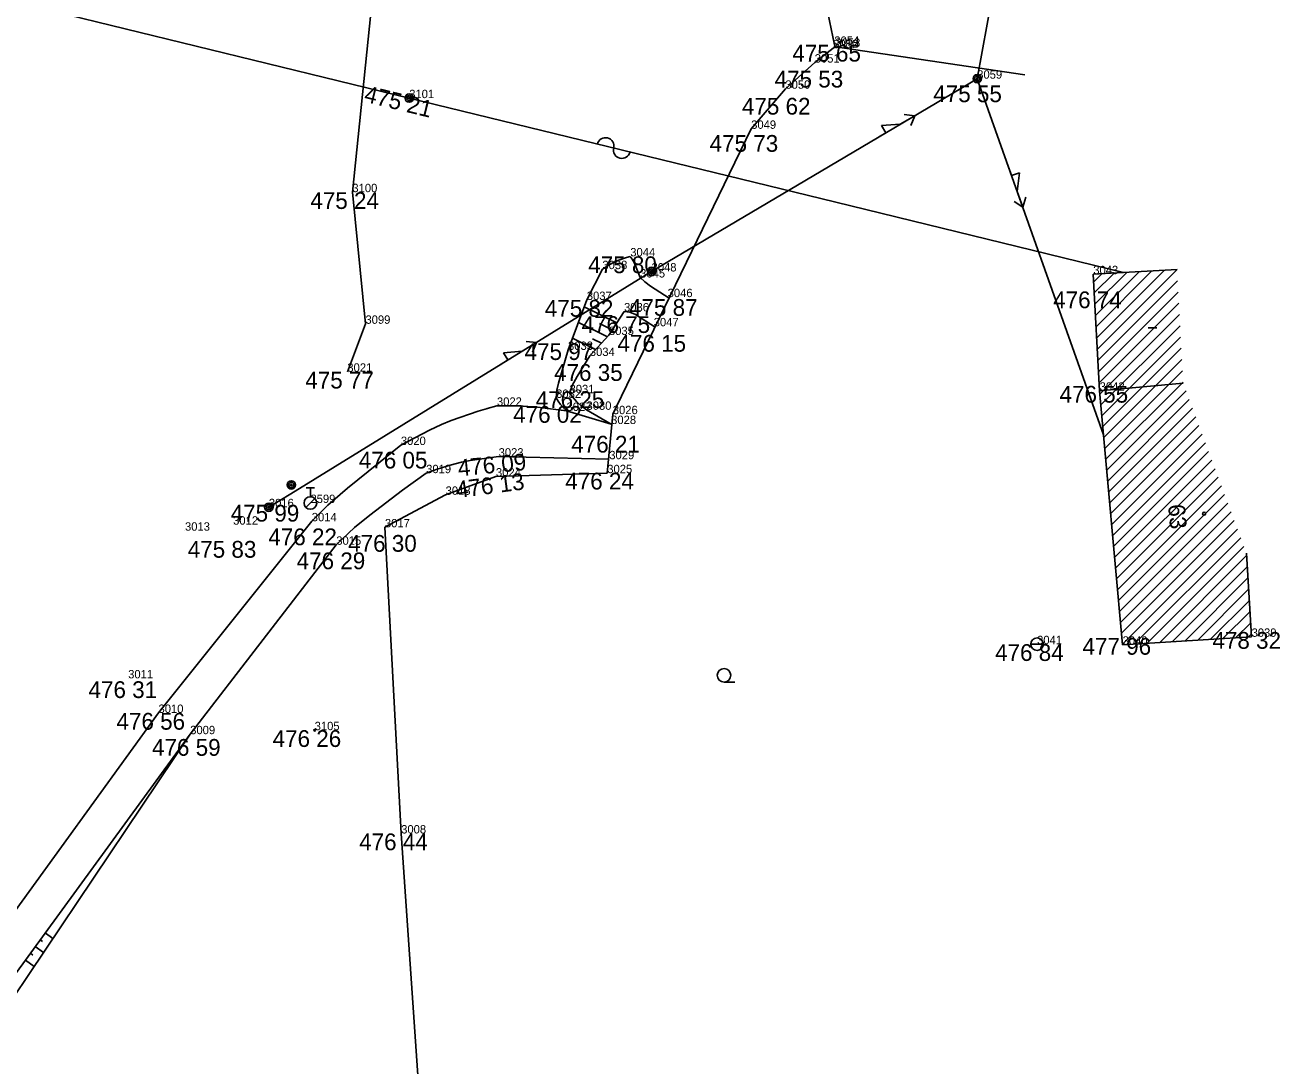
# Model space of a CAD drawing. Extents: x -559180 to -551373, y -1076947 to -1072071.
# Drawn here: x -553670.1 to -553595.2, y -1076087.1 to -1076025 of the extents above; entities that cross this region are included whole.
import ezdxf

# ---------------------------------------------------------------- set-up
doc = ezdxf.new("R2010")
doc.units = 0
for name, color, linetype in [('12_PLOTY', 7, 'Continuous'), ('14_BUDOVY', 7, 'Continuous'), ('17_KOMUNIKACE', 7, 'Continuous'), ('1_VODA_ZN', 7, 'Continuous'), ('20_EL_ZN', 7, 'Continuous'), ('26_SRAFY', 7, 'Continuous'), ('27_HRANA_PATA', 7, 'Continuous'), ('30_SDEL_ZN', 7, 'Continuous'), ('31_SDELOVACI', 7, 'Continuous'), ('32', 7, 'Continuous'), ('3_BODY', 7, 'Continuous'), ('45_ZN_KULTURY', 7, 'Continuous'), ('47_ZN_STAV_OBJ$', 7, 'Continuous'), ('54_C_POPISNA', 7, 'Continuous'), ('6_VYSKY', 7, 'Continuous'), ('NNnadzemní', 7, 'Continuous')]:
    doc.layers.add(name, color=color, linetype=linetype)

# ---------------------------------------------------------------- blocks, each defined once
blk = doc.blocks.new('POINT_DISPLAY')
blk.add_line((0, 0), (0, 0))
blk = doc.blocks.new('SLB')
at = {"layer": '20_EL_ZN'}
for radius in [0.25, 0.158, 0.05]:
    blk.add_circle((0, 0), radius, dxfattribs=at)
blk = doc.blocks.new('SLDP')
at = {"layer": '20_EL_ZN'}
for radius in [0.25, 0.158, 0.05]:
    blk.add_circle((0, 0), radius, dxfattribs=at)
blk = doc.blocks.new('OSV')
at = {"layer": '1_VODA_ZN'}
for radius in [0.25, 0.158, 0.05]:
    blk.add_circle((0, 0), radius, dxfattribs=at)
blk = doc.blocks.new('ST')
at = {"layer": '1_VODA_ZN'}
blk.add_line((-0.375, 0), (0.375, 0), dxfattribs=at)
blk.add_circle((0, 0), 0.375, dxfattribs=at)
blk = doc.blocks.new('T')
at = {"layer": '6_VYSKY'}
blk.add_circle((0, 0), 0.05, dxfattribs=at)
blk = doc.blocks.new('ZAHRAD')
at = {"layer": '45_ZN_KULTURY'}
blk.add_line((0, 0), (0.65, 0.003), dxfattribs=at)
blk.add_circle((0, 0.403), 0.403, dxfattribs=at)
blk = doc.blocks.new('BZ')
at = {"layer": '47_ZN_STAV_OBJ$'}
blk.add_circle((0, 0), 0.0875, dxfattribs=at)
blk = doc.blocks.new('BD')
at = {"layer": '47_ZN_STAV_OBJ$'}
blk.add_line((-0.25, 0), (0.25, 0), dxfattribs=at)
blk = doc.blocks.new('HYP')
at = {"layer": '1_VODA_ZN'}
for p, q in [((-0.25, 0.9), (0.25, 0.9)), ((0, 0.375), (0, 0.9)), ((-0.265, -0.265), (0.265, 0.265))]:
    blk.add_line(p, q, dxfattribs=at)
blk.add_circle((0, 0), 0.375, dxfattribs=at)
blk = doc.blocks.new('ELNN')
at = {"layer": '20_EL_ZN'}
for p, q in [((0, 0), (0.5, 0)), ((0.5, 0), (0.5, 0.5)), ((0.5, 0.5), (1.5, 0)), ((1.5, 0), (2.5, 0))]:
    blk.add_line(p, q, dxfattribs=at)
blk.add_lwpolyline([(2, 0.375), (2.5, 0), (2, -0.375)], dxfattribs=at)
blk = doc.blocks.new('SDEN')
at = {"layer": '30_SDEL_ZN'}
for centre, start, end in [((0.5, 0), 359.99991, 179.9999), ((1.5, 0), 179.9999, 359.9999)]:
    blk.add_arc(centre, 0.5, start, end, dxfattribs=at)

msp = doc.modelspace()

# ---------------------------------------------------------------- linework, layer by layer
at = {"layer": '12_PLOTY'}
for p, q in [((-553647.75, -1076008), (-553650.54, -1076034.94)), ((-553621.8, -1076026.15), (-553622.56, -1076022.46)), ((-553622.586, -1076026.91), (-553621.87, -1076026.35)), ((-553621.87, -1076026.35), (-553621.74, -1076026.27)), ((-553621.74, -1076026.27), (-553621.8, -1076026.15)), ((-553621.74, -1076026.27), (-553610.434, -1076027.933)), ((-553624.72, -1076028.77), (-553622.97, -1076027.21)), ((-553622.97, -1076027.21), (-553622.586, -1076026.91)), ((-553626.76, -1076031.16), (-553624.72, -1076028.77)), ((-553634.81, -1076047.767), (-553626.76, -1076031.16)), ((-553650.54, -1076034.94), (-553649.76, -1076042.79)), ((-553649.76, -1076042.79), (-553650.84, -1076045.65)), ((-553635.34, -1076051.7), (-553635.01, -1076048.18)), ((-553635.01, -1076048.18), (-553634.81, -1076047.767)), ((-553644.98, -1076052.99), (-553641.98, -1076051.9)), ((-553641.98, -1076051.9), (-553635.34, -1076051.7)), ((-553648.6, -1076054.93), (-553644.98, -1076052.99)), ((-553647.63, -1076073.19), (-553648.6, -1076054.93)), ((-553645.87, -1076098.83), (-553647.63, -1076073.19))]:
    msp.add_line(p, q, dxfattribs=at)
at = {"layer": '14_BUDOVY'}
for p, q in [((-553601.367, -1076039.557), (-553606.36, -1076039.83)), ((-553605.98, -1076046.78), (-553606.36, -1076039.83)), ((-553601, -1076046.33), (-553605.98, -1076046.78)), ((-553604.61, -1076061.93), (-553605.98, -1076046.78)), ((-553597.225, -1076056.469), (-553596.92, -1076061.46)), ((-553596.92, -1076061.46), (-553604.61, -1076061.93))]:
    msp.add_line(p, q, dxfattribs=at)
at = {"layer": '17_KOMUNIKACE'}
for p, q in [((-553642.493, -1076047.841), (-553641.92, -1076047.68)), ((-553639.196, -1076047.809), (-553637.77, -1076047.99)), ((-553637.77, -1076047.99), (-553635.11, -1076048.77)), ((-553641.82, -1076050.71), (-553635.22, -1076050.87)), ((-553662.1, -1076066), (-553652.96, -1076054.57)), ((-553660.21, -1076067.27), (-553651.5, -1076055.97)), ((-553677.35, -1076087.03), (-553662.1, -1076066)), ((-553675.31, -1076087.97), (-553660.21, -1076067.27))]:
    msp.add_line(p, q, dxfattribs=at)
for points in [[(-553641.92, -1076047.68), (-553640.64, -1076047.69), (-553639.508, -1076047.769), (-553639.192, -1076047.809)], [(-553647.65, -1076050.02), (-553645.938, -1076049.128), (-553645.225, -1076048.799), (-553644.647, -1076048.562), (-553643.04, -1076047.995), (-553642.489, -1076047.84)], [(-553652.96, -1076054.57), (-553651.994, -1076053.609), (-553650.84, -1076052.59), (-553647.65, -1076050.02)], [(-553646.14, -1076051.7), (-553645.474, -1076051.459), (-553644.715, -1076051.221), (-553644.025, -1076051.04), (-553643.515, -1076050.95), (-553641.82, -1076050.71)], [(-553651.5, -1076055.97), (-553650.409, -1076054.945), (-553649.504, -1076054.198), (-553647.557, -1076052.704), (-553646.14, -1076051.7)]]:
    msp.add_lwpolyline(points, dxfattribs=at)
at = {"layer": '26_SRAFY'}
for p, q in [((-553636.71, -1076041.769), (-553634.771, -1076042.725)), ((-553637.064, -1076042.71), (-553635.334, -1076043.563)), ((-553635.802, -1076042.774), (-553635.042, -1076043.149)), ((-553637.417, -1076043.65), (-553636.035, -1076044.332)), ((-553636.217, -1076043.684), (-553635.685, -1076043.948)), ((-553668.4, -1076079.456), (-553668.856, -1076079.123)), ((-553669.009, -1076079.63), (-553669.151, -1076079.527)), ((-553669.589, -1076080.445), (-553669.74, -1076080.335)), ((-553668.958, -1076080.287), (-553669.446, -1076079.931)), ((-553669.516, -1076081.117), (-553670.035, -1076080.739))]:
    msp.add_line(p, q, dxfattribs=at)
at = {"layer": '27_HRANA_PATA'}
for p, q in [((-553636.56, -1076041.37), (-553635.63, -1076039.53)), ((-553637.68, -1076044.35), (-553636.56, -1076041.37)), ((-553635.24, -1076043.46), (-553634.34, -1076042.05)), ((-553636.38, -1076044.71), (-553635.24, -1076043.46)), ((-553637.77, -1076047.99), (-553637.947, -1076047.797)), ((-553636.58, -1076047.92), (-553636.761, -1076047.785)), ((-553635.11, -1076048.77), (-553636.58, -1076047.92)), ((-553674.35, -1076088.31), (-553660.21, -1076067.27))]:
    msp.add_line(p, q, dxfattribs=at)
for points in [[(-553635.63, -1076039.53), (-553635.189, -1076039.253), (-553634.935, -1076039.112), (-553634.703, -1076039.009), (-553634.199, -1076038.834), (-553633.97, -1076038.77)], [(-553633.97, -1076038.77), (-553633.853, -1076038.942), (-553633.74, -1076039.134), (-553633.38, -1076040.03)], [(-553633.38, -1076040.03), (-553633.106, -1076040.289), (-553632.772, -1076040.549), (-553631.653, -1076041.255)], [(-553634.34, -1076042.05), (-553634.001, -1076042.106), (-553633.65, -1076042.242), (-553632.494, -1076042.989)], [(-553638.39, -1076047.21), (-553638.348, -1076046.757), (-553638.246, -1076046.338), (-553637.68, -1076044.35)], [(-553637.59, -1076046.93), (-553637.424, -1076046.475), (-553637.141, -1076045.931), (-553636.38, -1076044.71)], [(-553636.76, -1076047.786), (-553636.857, -1076047.714), (-553637.174, -1076047.426), (-553637.423, -1076047.154), (-553637.59, -1076046.93)], [(-553637.947, -1076047.797), (-553638.132, -1076047.595), (-553638.273, -1076047.397), (-553638.39, -1076047.21)]]:
    msp.add_lwpolyline(points, dxfattribs=at)
at = {"layer": '31_SDELOVACI'}
for p, q in [((-553668.33, -1076024.158), (-553647.15, -1076029.33)), ((-553647.15, -1076029.33), (-553622.597, -1076035.326)), ((-553622.597, -1076035.326), (-553604.556, -1076039.731))]:
    msp.add_line(p, q, dxfattribs=at)
at = {"layer": '32'}
for p, q in [((-553606.335, -1076040.283), (-553605.855, -1076039.802)), ((-553606.299, -1076040.953), (-553605.107, -1076039.761)), ((-553606.262, -1076041.624), (-553604.359, -1076039.721)), ((-553606.225, -1076042.294), (-553603.611, -1076039.68)), ((-553606.189, -1076042.964), (-553602.863, -1076039.639)), ((-553606.152, -1076043.635), (-553602.115, -1076039.598)), ((-553606.115, -1076044.305), (-553601.367, -1076039.557)), ((-553606.079, -1076044.976), (-553601.331, -1076040.228)), ((-553606.042, -1076045.646), (-553601.294, -1076040.899)), ((-553606.005, -1076046.317), (-553601.258, -1076041.569)), ((-553605.962, -1076046.98), (-553601.222, -1076042.24)), ((-553605.903, -1076047.629), (-553601.185, -1076042.911)), ((-553605.845, -1076048.277), (-553601.149, -1076043.582)), ((-553605.786, -1076048.926), (-553601.113, -1076044.252)), ((-553605.727, -1076049.574), (-553601.076, -1076044.923)), ((-553605.669, -1076050.223), (-553601.04, -1076045.594)), ((-553605.61, -1076050.871), (-553601.004, -1076046.265)), ((-553605.551, -1076051.52), (-553600.827, -1076046.795)), ((-553605.493, -1076052.168), (-553600.635, -1076047.31)), ((-553605.434, -1076052.817), (-553600.443, -1076047.826)), ((-553605.375, -1076053.465), (-553600.251, -1076048.341)), ((-553605.317, -1076054.113), (-553600.059, -1076048.856)), ((-553605.258, -1076054.762), (-553599.868, -1076049.371)), ((-553605.2, -1076055.41), (-553599.676, -1076049.887)), ((-553605.141, -1076056.059), (-553599.484, -1076050.402)), ((-553605.082, -1076056.707), (-553599.292, -1076050.917)), ((-553605.024, -1076057.356), (-553599.1, -1076051.432)), ((-553604.965, -1076058.004), (-553598.908, -1076051.948)), ((-553604.906, -1076058.653), (-553598.717, -1076052.463)), ((-553604.848, -1076059.301), (-553598.525, -1076052.978)), ((-553604.789, -1076059.95), (-553598.333, -1076053.493)), ((-553604.73, -1076060.598), (-553598.141, -1076054.009)), ((-553604.672, -1076061.247), (-553597.949, -1076054.524)), ((-553604.613, -1076061.895), (-553597.757, -1076055.039)), ((-553603.897, -1076061.886), (-553597.565, -1076055.554)), ((-553603.144, -1076061.84), (-553597.374, -1076056.07)), ((-553602.391, -1076061.794), (-553597.216, -1076056.619)), ((-553601.638, -1076061.748), (-553597.175, -1076057.285)), ((-553600.885, -1076061.702), (-553597.134, -1076057.952)), ((-553600.132, -1076061.656), (-553597.094, -1076058.618)), ((-553599.379, -1076061.61), (-553597.053, -1076059.285)), ((-553598.625, -1076061.564), (-553597.012, -1076059.951)), ((-553597.872, -1076061.518), (-553596.971, -1076060.617)), ((-553597.119, -1076061.472), (-553596.931, -1076061.284))]:
    msp.add_line(p, q, dxfattribs=at)
at = {"layer": 'NNnadzemní'}
for p, q in [((-553609.492, -1076007.284), (-553613.28, -1076028.17)), ((-553613.28, -1076028.17), (-553622.594, -1076033.686)), ((-553613.28, -1076028.17), (-553605.742, -1076049.41)), ((-553622.594, -1076033.686), (-553632.7, -1076039.67)), ((-553632.7, -1076039.67), (-553646.017, -1076047.875)), ((-553646.017, -1076047.875), (-553654.213, -1076052.925)), ((-553654.213, -1076052.925), (-553655.52, -1076053.73))]:
    msp.add_line(p, q, dxfattribs=at)

# ---------------------------------------------------------------- block references
at = {"layer": '1_VODA_ZN'}
for name, p in [('POINT_DISPLAY', (-553621.87, -1076026.35)), ('POINT_DISPLAY', (-553621.8, -1076026.15)), ('POINT_DISPLAY', (-553621.74, -1076026.27)), ('POINT_DISPLAY', (-553622.97, -1076027.21)), ('POINT_DISPLAY', (-553613.28, -1076028.17)), ('POINT_DISPLAY', (-553624.72, -1076028.77)), ('POINT_DISPLAY', (-553647.15, -1076029.33)), ('POINT_DISPLAY', (-553626.76, -1076031.16)), ('POINT_DISPLAY', (-553650.54, -1076034.94)), ('POINT_DISPLAY', (-553633.97, -1076038.77)), ('POINT_DISPLAY', (-553635.63, -1076039.53)), ('POINT_DISPLAY', (-553633.38, -1076040.03)), ('POINT_DISPLAY', (-553632.7, -1076039.67)), ('POINT_DISPLAY', (-553606.36, -1076039.83)), ('POINT_DISPLAY', (-553636.56, -1076041.37)), ('POINT_DISPLAY', (-553631.74, -1076041.2)), ('POINT_DISPLAY', (-553634.34, -1076042.05)), ('POINT_DISPLAY', (-553649.76, -1076042.79)), ('POINT_DISPLAY', (-553632.57, -1076042.94)), ('POINT_DISPLAY', (-553635.24, -1076043.46)), ('POINT_DISPLAY', (-553637.68, -1076044.35)), ('POINT_DISPLAY', (-553636.38, -1076044.71)), ('POINT_DISPLAY', (-553650.84, -1076045.65)), ('POINT_DISPLAY', (-553637.59, -1076046.93)), ('POINT_DISPLAY', (-553605.98, -1076046.78)), ('POINT_DISPLAY', (-553641.92, -1076047.68)), ('POINT_DISPLAY', (-553638.39, -1076047.21)), ('POINT_DISPLAY', (-553637.77, -1076047.99)), ('POINT_DISPLAY', (-553636.58, -1076047.92)), ('POINT_DISPLAY', (-553635.01, -1076048.18)), ('POINT_DISPLAY', (-553635.11, -1076048.77)), ('POINT_DISPLAY', (-553647.65, -1076050.02)), ('POINT_DISPLAY', (-553641.82, -1076050.71)), ('POINT_DISPLAY', (-553635.22, -1076050.87)), ('OSV', (-553654.18, -1076052.4)), ('POINT_DISPLAY', (-553646.14, -1076051.7)), ('POINT_DISPLAY', (-553641.98, -1076051.9)), ('POINT_DISPLAY', (-553635.34, -1076051.7)), ('POINT_DISPLAY', (-553654.18, -1076052.4)), ('HYP', (-553653.04, -1076053.48)), ('POINT_DISPLAY', (-553655.52, -1076053.73)), ('POINT_DISPLAY', (-553653.04, -1076053.48)), ('POINT_DISPLAY', (-553644.98, -1076052.99)), ('POINT_DISPLAY', (-553660.52, -1076055.13)), ('POINT_DISPLAY', (-553657.65, -1076054.77)), ('POINT_DISPLAY', (-553652.96, -1076054.57)), ('POINT_DISPLAY', (-553648.6, -1076054.93)), ('POINT_DISPLAY', (-553651.5, -1076055.97)), ('ST', (-553609.71, -1076061.9)), ('POINT_DISPLAY', (-553609.71, -1076061.9)), ('POINT_DISPLAY', (-553604.61, -1076061.93)), ('POINT_DISPLAY', (-553596.92, -1076061.46)), ('POINT_DISPLAY', (-553663.91, -1076063.94)), ('POINT_DISPLAY', (-553662.1, -1076066)), ('POINT_DISPLAY', (-553652.79, -1076067.03)), ('POINT_DISPLAY', (-553660.21, -1076067.27)), ('POINT_DISPLAY', (-553647.63, -1076073.19))]:
    msp.add_blockref(name, p, dxfattribs=at)
at = {"layer": '20_EL_ZN'}
for name, p in [('SLDP', (-553613.28, -1076028.17)), ('SLDP', (-553647.15, -1076029.33)), ('SLB', (-553632.7, -1076039.67)), ('SLB', (-553655.52, -1076053.73))]:
    msp.add_blockref(name, p, dxfattribs=at)
for p, xscale, yscale, rotation in [((-553619.16, -1076031.652), 1.0000012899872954, 1.0000012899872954, 30.632934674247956), ((-553611.396, -1076033.479), 1.0000005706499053, 1.000000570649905, -70.46048184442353), ((-553641.69, -1076045.209), 0.9999980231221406, 0.9999980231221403, 31.638317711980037)]:
    msp.add_blockref('ELNN', p, dxfattribs=dict(at, xscale=xscale, yscale=yscale, rotation=rotation))
at = {"layer": '30_SDEL_ZN', "xscale": 0.999998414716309, "yscale": 0.999998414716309, "rotation": -13.72239960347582}
msp.add_blockref('SDEN', (-553635.927, -1076032.07), dxfattribs=at)
at = {"layer": '32'}
msp.add_blockref('POINT_DISPLAY', (-553601.367, -1076039.557), dxfattribs=at)
at = {"layer": '45_ZN_KULTURY'}
msp.add_blockref('ZAHRAD', (-553628.376, -1076064.161), dxfattribs=at)
at = {"layer": '47_ZN_STAV_OBJ$'}
for name, p in [('BD', (-553602.828, -1076043.03)), ('BZ', (-553599.755, -1076054.117))]:
    msp.add_blockref(name, p, dxfattribs=at)
at = {"layer": '6_VYSKY'}
msp.add_blockref('T', (-553652.79, -1076067.03), dxfattribs=at)
msp.add_blockref('T', (-553652.79, -1076067.03), dxfattribs=at)

# ---------------------------------------------------------------- texts
at = {"layer": '3_BODY'}
for s, p in [('3052', (-553621.87, -1076026.35)), ('3054', (-553621.8, -1076026.15)), ('3053', (-553621.74, -1076026.27)), ('3051', (-553622.97, -1076027.21)), ('3050', (-553624.72, -1076028.77)), ('3059', (-553613.28, -1076028.17)), ('3101', (-553647.15, -1076029.33)), ('3049', (-553626.76, -1076031.16)), ('3100', (-553650.54, -1076034.94)), ('3044', (-553633.97, -1076038.77)), ('3038', (-553635.63, -1076039.53)), ('3048', (-553632.7, -1076039.67)), ('3043', (-553606.36, -1076039.83)), ('3045', (-553633.38, -1076040.03)), ('3037', (-553636.56, -1076041.37)), ('3046', (-553631.74, -1076041.2)), ('3036', (-553634.34, -1076042.05)), ('3099', (-553649.76, -1076042.79)), ('3047', (-553632.57, -1076042.94)), ('3035', (-553635.24, -1076043.46)), ('3033', (-553637.68, -1076044.35)), ('3034', (-553636.38, -1076044.71)), ('3021', (-553650.84, -1076045.65)), ('3032', (-553638.39, -1076047.21)), ('3031', (-553637.59, -1076046.93)), ('3042', (-553605.98, -1076046.78)), ('3022', (-553641.92, -1076047.68)), ('3027', (-553637.77, -1076047.99)), ('3030', (-553636.58, -1076047.92)), ('3026', (-553635.01, -1076048.18)), ('3028', (-553635.11, -1076048.77)), ('3020', (-553647.65, -1076050.02)), ('3023', (-553641.82, -1076050.71)), ('3029', (-553635.22, -1076050.87)), ('3019', (-553646.14, -1076051.7)), ('3024', (-553641.98, -1076051.9)), ('3025', (-553635.34, -1076051.7)), ('2599', (-553653.04, -1076053.48)), ('3018', (-553644.98, -1076052.99)), ('3016', (-553655.52, -1076053.73)), ('3012', (-553657.65, -1076054.77)), ('3014', (-553652.96, -1076054.57)), ('3017', (-553648.6, -1076054.93)), ('3013', (-553660.52, -1076055.13)), ('3015', (-553651.5, -1076055.97)), ('3039', (-553596.92, -1076061.46)), ('3041', (-553609.71, -1076061.9)), ('3040', (-553604.61, -1076061.93)), ('3011', (-553663.91, -1076063.94)), ('3010', (-553662.1, -1076066)), ('3009', (-553660.21, -1076067.27)), ('3105', (-553652.79, -1076067.03)), ('3008', (-553647.63, -1076073.19))]:
    msp.add_text(s, height=0.5, dxfattribs=at).set_placement(p)
at = {"layer": '54_C_POPISNA'}
msp.add_text('63', height=1, rotation=275.16715, dxfattribs=at).set_placement((-553601.902, -1076053.592))
at = {"layer": '6_VYSKY'}
for s, p in [('475 65', (-553624.305, -1076027.15)), ('475 53', (-553625.36, -1076028.697)), ('475 55', (-553615.9, -1076029.571)), ('475 62', (-553627.311, -1076030.314)), ('475 73', (-553629.236, -1076032.532)), ('475 24', (-553653.045, -1076035.94)), ('475 80', (-553636.475, -1076039.77)), ('476 74', (-553608.751, -1076041.861)), ('475 82', (-553639.065, -1076042.37)), ('475 87', (-553634.044, -1076042.315)), ('476 75', (-553636.874, -1076043.337)), ('475 97', (-553640.271, -1076044.949)), ('476 15', (-553634.731, -1076044.456)), ('476 35', (-553638.512, -1076046.197)), ('475 77', (-553653.345, -1076046.65)), ('476 25', (-553639.608, -1076047.815)), ('476 55', (-553608.371, -1076047.493)), ('476 02', (-553640.952, -1076048.697)), ('476 21', (-553637.486, -1076050.471)), ('476 05', (-553650.155, -1076051.421)), ('476 24', (-553637.845, -1076052.672)), ('475 99', (-553657.796, -1076054.587)), ('476 22', (-553655.551, -1076056)), ('475 83', (-553660.355, -1076056.743)), ('476 30', (-553650.791, -1076056.387)), ('476 29', (-553653.862, -1076057.428)), ('478 32', (-553599.254, -1076062.174)), ('476 84', (-553612.215, -1076062.9)), ('477 96', (-553607, -1076062.529)), ('476 31', (-553666.272, -1076065.112)), ('476 56', (-553664.605, -1076067)), ('476 26', (-553655.295, -1076068.03)), ('476 59', (-553662.486, -1076068.556)), ('476 44', (-553650.135, -1076074.19))]:
    msp.add_text(s, height=1, dxfattribs=at).set_placement(p)
for s, rotation, p in [('475 21', 346.30128, (-553649.893, -1076029.535)), ('476 09', 5.37172, (-553644.204, -1076051.89)), ('476 13', 7.3994, (-553644.291, -1076053.19)), ('476 13', 7.3994, (-553644.291, -1076053.19))]:
    msp.add_text(s, height=1, rotation=rotation, dxfattribs=at).set_placement(p)

doc.saveas('drawing.dxf')
